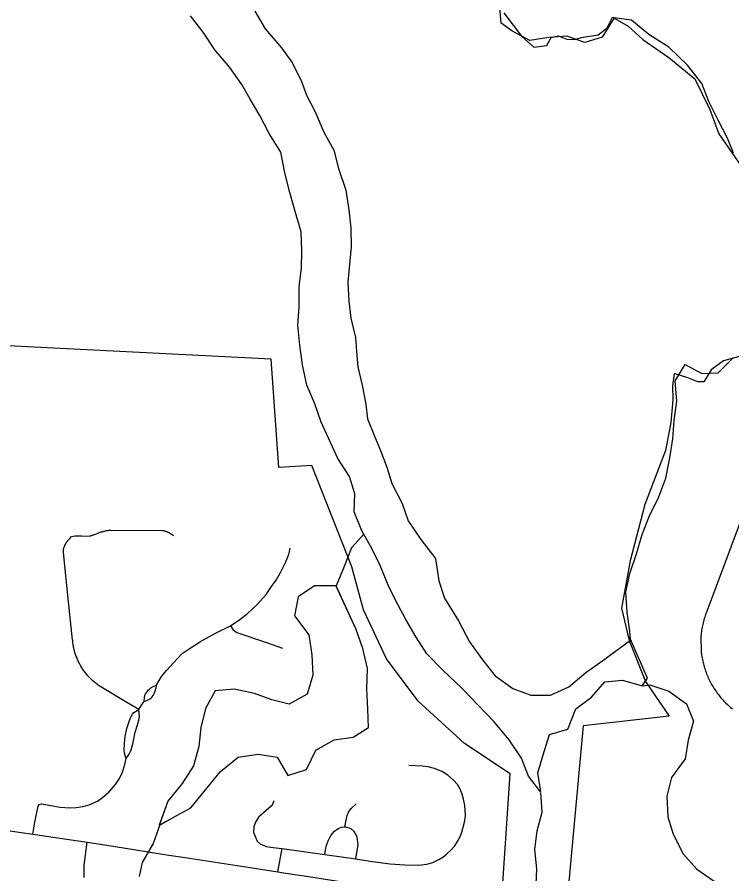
# Model space of a CAD drawing. Extents: x 0 to 34, y 0 to 22.
# Drawn here: x 5.5847 to 5.8263, y 15.6766 to 15.9664 of the extents above; entities that cross this region are included whole.
import ezdxf

# ---------------------------------------------------------------- set-up
doc = ezdxf.new("R2010")
doc.units = 0
for name, color, linetype in [('GM_X_Corporation', 7, 'Continuous'), ('GM_X_Major_Lake', 7, 'Continuous'), ('GM_X_Major_River', 7, 'Continuous'), ('GM_X_Minor_Lake', 7, 'Continuous'), ('GM_X_Minor_River', 7, 'Continuous'), ('GM_X_State_Route', 7, 'Continuous'), ('GM_X_Township_Road', 7, 'Continuous')]:
    doc.layers.add(name, color=color, linetype=linetype)

msp = doc.modelspace()

# ---------------------------------------------------------------- linework, layer by layer
at = {"layer": 'GM_X_Corporation'}
for points in [[(5.7492, 15.96783), (5.75514, 15.95992), (5.75934, 15.95617), (5.76369, 15.95678), (5.76518, 15.95946), (5.76763, 15.96006), (5.77048, 15.95894), (5.77294, 15.95878), (5.77596, 15.95957), (5.78106, 15.96039), (5.78407, 15.9627), (5.78593, 15.96632), (5.79125, 15.96334), (5.79622, 15.95884), (5.80499, 15.95267), (5.81376, 15.94555), (5.81878, 15.93517), (5.82189, 15.92685), (5.83245, 15.91159)], [(5.7483, 15.66518), (5.75135, 15.71048), (5.73592, 15.72076), (5.72026, 15.73502), (5.70952, 15.74933), (5.70179, 15.76595), (5.69786, 15.78052), (5.68428, 15.81473), (5.67312, 15.81404), (5.67049, 15.85065), (5.5815, 15.85521)], [(5.83378, 15.85295), (5.8234, 15.85018), (5.81927, 15.8471), (5.81685, 15.84309), (5.81477, 15.84307), (5.81135, 15.84436), (5.80679, 15.84583), (5.80626, 15.84165), (5.80631, 15.83691), (5.80563, 15.82931), (5.80383, 15.8198), (5.79682, 15.8015), (5.79189, 15.78247), (5.78902, 15.7665), (5.79159, 15.75551), (5.79703, 15.74172), (5.80509, 15.73003), (5.77598, 15.72669), (5.77009, 15.6618)]]:
    msp.add_lwpolyline(points, dxfattribs=at)
at = {"layer": 'GM_X_Major_Lake'}
for points in [[(5.7519, 15.96175), (5.74827, 15.96434), (5.74777, 15.97097)], [(5.66498, 15.96837), (5.66849, 15.96237), (5.67408, 15.95601), (5.67758, 15.95114), (5.68071, 15.94493), (5.6825, 15.94003), (5.68544, 15.93439), (5.68839, 15.92742), (5.69172, 15.92141), (5.69334, 15.91518), (5.69574, 15.90782), (5.6968, 15.9012), (5.69747, 15.89514), (5.69759, 15.88869), (5.6971, 15.88394), (5.69647, 15.87672), (5.69678, 15.87027), (5.69744, 15.86459), (5.69907, 15.85798), (5.69935, 15.85324), (5.69981, 15.84812), (5.70125, 15.84189), (5.70249, 15.83546), (5.70315, 15.83054), (5.70552, 15.8247), (5.7075, 15.8198)], [(5.82677, 15.92037), (5.82479, 15.92546), (5.82166, 15.93148), (5.81852, 15.93787), (5.81614, 15.9439), (5.81131, 15.95008), (5.80496, 15.95623), (5.79826, 15.96047), (5.79231, 15.9653), (5.78644, 15.96615), (5.78239, 15.95962), (5.77656, 15.95782), (5.77047, 15.95998), (5.76443, 15.9595), (5.75801, 15.95844), (5.7519, 15.96175)], [(5.82677, 15.92037), (5.82479, 15.92546), (5.82166, 15.93148), (5.81852, 15.93787), (5.81614, 15.9439), (5.81131, 15.95008), (5.80496, 15.95623), (5.79826, 15.96047), (5.79231, 15.9653), (5.78644, 15.96615), (5.78239, 15.95962), (5.77656, 15.95782), (5.77047, 15.95998), (5.76443, 15.9595), (5.75801, 15.95844), (5.7519, 15.96175)], [(5.79205, 15.75571), (5.79179, 15.75867), (5.79092, 15.7651), (5.79042, 15.77192), (5.79183, 15.77821), (5.79398, 15.78489), (5.79594, 15.79138), (5.7983, 15.79749), (5.80158, 15.80419), (5.80393, 15.81049), (5.80532, 15.81734), (5.80634, 15.82381), (5.8068, 15.83008), (5.80763, 15.83655), (5.80713, 15.84337), (5.81044, 15.84893), (5.81617, 15.84581), (5.82165, 15.84609), (5.82667, 15.85111)], [(5.79203, 15.75601), (5.79179, 15.75867), (5.79092, 15.7651), (5.79042, 15.77192), (5.79183, 15.77821), (5.79398, 15.78489), (5.79594, 15.79138), (5.7983, 15.79749), (5.80158, 15.80419), (5.80393, 15.81049), (5.80532, 15.81734), (5.80634, 15.82381), (5.8068, 15.83008), (5.80763, 15.83655), (5.80713, 15.84337), (5.81044, 15.84893), (5.81617, 15.84581), (5.82165, 15.84609), (5.82667, 15.85111)], [(5.7075, 15.8198), (5.70968, 15.81414), (5.71129, 15.80867), (5.71481, 15.8019), (5.71681, 15.79605), (5.72108, 15.78968), (5.72611, 15.78332), (5.72719, 15.77575), (5.72918, 15.7699), (5.73386, 15.7622), (5.73758, 15.75506), (5.74203, 15.74906), (5.74629, 15.74364), (5.75223, 15.73938), (5.75832, 15.73702), (5.76494, 15.73713), (5.77113, 15.7399), (5.7769, 15.74474), (5.7827, 15.74883), (5.79205, 15.75571)], [(5.7075, 15.8198), (5.70968, 15.81414), (5.71129, 15.80867), (5.71481, 15.8019), (5.71681, 15.79605), (5.72108, 15.78968), (5.72611, 15.78332), (5.72719, 15.77575), (5.72918, 15.7699), (5.73386, 15.7622), (5.73758, 15.75506), (5.74203, 15.74906), (5.74629, 15.74364), (5.75223, 15.73938), (5.75832, 15.73702), (5.76494, 15.73713), (5.77113, 15.7399), (5.7769, 15.74474), (5.7827, 15.74883), (5.79199, 15.75566)]]:
    msp.add_lwpolyline(points, dxfattribs=at)
at = {"layer": 'GM_X_Major_River'}
for points in [[(5.76164, 15.70433), (5.75755, 15.70974), (5.75514, 15.71575), (5.75103, 15.72192), (5.74597, 15.72807), (5.74035, 15.73382), (5.73493, 15.73957), (5.72855, 15.7455), (5.72313, 15.75106), (5.7196, 15.75668), (5.71605, 15.76267), (5.71349, 15.76754), (5.71032, 15.77373), (5.70751, 15.78068), (5.70454, 15.78669), (5.70118, 15.79268), (5.69858, 15.79907), (5.69882, 15.80515), (5.69698, 15.81099), (5.69306, 15.81716), (5.69007, 15.82373), (5.68748, 15.82936), (5.68526, 15.83557), (5.68265, 15.84196), (5.68117, 15.84876), (5.68027, 15.85538), (5.67954, 15.8622), (5.67997, 15.86828), (5.68, 15.87511), (5.6808, 15.88158), (5.68086, 15.88727), (5.68071, 15.89372), (5.67866, 15.90069), (5.67681, 15.9071), (5.67515, 15.91371), (5.67385, 15.9207), (5.66992, 15.92706), (5.66676, 15.93306), (5.66342, 15.93867), (5.66066, 15.94354), (5.65655, 15.94933), (5.6515, 15.95528), (5.64758, 15.96126), (5.64329, 15.96686)], [(5.76009, 15.67318), (5.76035, 15.67831), (5.75963, 15.68493), (5.76043, 15.69121), (5.76218, 15.69751), (5.76165, 15.70421)]]:
    msp.add_lwpolyline(points, dxfattribs=at)
at = {"layer": 'GM_X_Minor_Lake'}
for points in [[(5.63265, 15.69303), (5.63725, 15.69561), (5.64343, 15.69895), (5.65343, 15.71127), (5.65939, 15.71611), (5.66618, 15.71718), (5.67263, 15.71616), (5.67615, 15.70996), (5.68254, 15.71197), (5.68564, 15.71847), (5.69182, 15.722), (5.69824, 15.72287), (5.70347, 15.72619), (5.70317, 15.73244), (5.70287, 15.73927), (5.70312, 15.7461), (5.70149, 15.7529), (5.6993, 15.75932), (5.69248, 15.77407)], [(5.69248, 15.77407), (5.68523, 15.77406), (5.67962, 15.77035), (5.67841, 15.76388), (5.68325, 15.75752), (5.68432, 15.7507), (5.68463, 15.74388), (5.68266, 15.73739), (5.67667, 15.73406), (5.67078, 15.73548), (5.66488, 15.73765), (5.65805, 15.73905), (5.65162, 15.73855), (5.64832, 15.73262), (5.64674, 15.72614), (5.64609, 15.71967), (5.64431, 15.71319), (5.64045, 15.70724), (5.63564, 15.70128), (5.63265, 15.69303)], [(5.69253, 15.77407), (5.68523, 15.77406), (5.67962, 15.77035), (5.67841, 15.76388), (5.68325, 15.75752), (5.68432, 15.7507), (5.68463, 15.74388), (5.68266, 15.73739), (5.67667, 15.73406), (5.67078, 15.73548), (5.66488, 15.73765), (5.65805, 15.73905), (5.65162, 15.73855), (5.64832, 15.73262), (5.64674, 15.72614), (5.64609, 15.71967), (5.64431, 15.71319), (5.64045, 15.70724), (5.63564, 15.70128), (5.63269, 15.69313)], [(5.63294, 15.69319), (5.63725, 15.69561), (5.64343, 15.69895), (5.65343, 15.71127), (5.65939, 15.71611), (5.66618, 15.71718), (5.67263, 15.71616), (5.67615, 15.70996), (5.68254, 15.71197), (5.68564, 15.71847), (5.69182, 15.722), (5.69824, 15.72287), (5.70347, 15.72619), (5.70317, 15.73244), (5.70287, 15.73927), (5.70312, 15.7461), (5.70149, 15.7529), (5.6993, 15.75932), (5.69245, 15.77414)]]:
    msp.add_lwpolyline(points, dxfattribs=at)
at = {"layer": 'GM_X_Minor_River'}
for points in [[(5.70184, 15.79154), (5.69772, 15.78691), (5.69522, 15.78059), (5.69253, 15.77407)], [(5.70178, 15.79158), (5.7018, 15.7916)], [(5.79599, 15.74023), (5.79774, 15.74283), (5.79498, 15.74924), (5.79203, 15.75601)], [(5.76169, 15.70455), (5.76074, 15.71076), (5.76249, 15.71687), (5.7646, 15.72375), (5.7708, 15.72561), (5.77348, 15.7325), (5.77887, 15.73642), (5.78329, 15.74164), (5.78933, 15.74216), (5.79599, 15.74023)], [(5.79599, 15.74023), (5.79854, 15.74057), (5.80501, 15.73841), (5.81095, 15.73415), (5.81332, 15.72831), (5.81154, 15.72183), (5.81052, 15.71555), (5.8059, 15.7092), (5.80431, 15.70291), (5.80462, 15.6959), (5.80643, 15.69005), (5.80976, 15.68347), (5.81439, 15.67824), (5.82032, 15.67417), (5.82677, 15.67314)], [(5.63294, 15.69319), (5.63062, 15.68687), (5.62699, 15.68053), (5.62596, 15.67576)]]:
    msp.add_lwpolyline(points, dxfattribs=at)
at = {"layer": 'GM_X_State_Route'}
for points in [[(5.44836, 15.71228), (5.46243, 15.71002), (5.47663, 15.70775), (5.49841, 15.70413), (5.51292, 15.70191), (5.52136, 15.70062), (5.52917, 15.69946), (5.54041, 15.69779), (5.54562, 15.69698), (5.55124, 15.6961), (5.58527, 15.6908), (5.58999, 15.69011)], [(5.58999, 15.69011), (5.60837, 15.68735), (5.61429, 15.68641)], [(5.61429, 15.68641), (5.63601, 15.68297), (5.6415, 15.68213), (5.66495, 15.67853), (5.67275, 15.67736), (5.67474, 15.67703), (5.68175, 15.67595), (5.70038, 15.6731), (5.7252, 15.66929), (5.7332, 15.66806), (5.75039, 15.66562)]]:
    msp.add_lwpolyline(points, dxfattribs=at)
at = {"layer": 'GM_X_Township_Road'}
msp.add_line((5.67275, 15.67736), (5.67423, 15.68524), dxfattribs=at)
for points in [[(5.83257, 15.80493), (5.81757, 15.76484), (5.8174, 15.76437), (5.81723, 15.7639), (5.81708, 15.76343), (5.81693, 15.76295), (5.81679, 15.76247), (5.81666, 15.76199), (5.81654, 15.7615), (5.81643, 15.76102), (5.81632, 15.76053), (5.81623, 15.76004), (5.81614, 15.75954), (5.81606, 15.75905), (5.81599, 15.75856), (5.81593, 15.75806), (5.81587, 15.75756), (5.81583, 15.75707), (5.8158, 15.75657), (5.81587, 15.75208), (5.81592, 15.75158), (5.81598, 15.75108), (5.81605, 15.75059), (5.81613, 15.7501), (5.81621, 15.7496), (5.81631, 15.74911), (5.81641, 15.74862), (5.81652, 15.74814), (5.81664, 15.74765), (5.81677, 15.74717), (5.81691, 15.74669), (5.81705, 15.74621), (5.8172, 15.74573), (5.81737, 15.74526), (5.81754, 15.74479), (5.81772, 15.74433), (5.8179, 15.74386), (5.8181, 15.7434), (5.8183, 15.74295), (5.81851, 15.74249), (5.81873, 15.74204), (5.81895, 15.7416), (5.81919, 15.74116), (5.81943, 15.74072), (5.81968, 15.74028), (5.81994, 15.73986), (5.8202, 15.73943), (5.82047, 15.73901), (5.82075, 15.7386), (5.82104, 15.73819), (5.82133, 15.73778), (5.82163, 15.73739), (5.82194, 15.73699), (5.82225, 15.7366), (5.82257, 15.73622), (5.8229, 15.73584), (5.82323, 15.73547), (5.82357, 15.7351), (5.82392, 15.73474), (5.82427, 15.73439), (5.82463, 15.73404), (5.82499, 15.7337), (5.82537, 15.73337), (5.82574, 15.73304), (5.82647, 15.73244)], [(5.62585, 15.73226), (5.62179, 15.73454), (5.61302, 15.73986), (5.61271, 15.74006), (5.61241, 15.74027), (5.61211, 15.74047), (5.61182, 15.74069), (5.61152, 15.74091), (5.61124, 15.74113), (5.61096, 15.74136), (5.61068, 15.74159), (5.6104, 15.74183), (5.61013, 15.74207), (5.60986, 15.74232), (5.6096, 15.74257), (5.60934, 15.74283), (5.60909, 15.74309), (5.60884, 15.74336), (5.6086, 15.74363), (5.60836, 15.7439), (5.60813, 15.74418), (5.6079, 15.74446), (5.60767, 15.74475), (5.60745, 15.74504), (5.60724, 15.74534), (5.60703, 15.74563), (5.60682, 15.74593), (5.60663, 15.74624), (5.60643, 15.74655), (5.60625, 15.74686), (5.60606, 15.74718), (5.60589, 15.74749), (5.60571, 15.74781), (5.60555, 15.74814), (5.60539, 15.74846), (5.60524, 15.74879), (5.60509, 15.74913), (5.60494, 15.74946), (5.60481, 15.7498), (5.60468, 15.75014), (5.60455, 15.75048), (5.60443, 15.75082), (5.60432, 15.75117), (5.60421, 15.75152), (5.60411, 15.75187), (5.60402, 15.75222), (5.60393, 15.75257), (5.60385, 15.75293), (5.60377, 15.75328), (5.6037, 15.75364), (5.60364, 15.754), (5.60358, 15.75436), (5.60353, 15.75472), (5.60348, 15.75508), (5.60345, 15.75544), (5.60341, 15.7558), (5.60201, 15.76865), (5.60035, 15.78532), (5.60036, 15.78652), (5.60041, 15.78666), (5.60045, 15.7868), (5.6005, 15.78694), (5.60055, 15.78708), (5.6006, 15.78722), (5.60066, 15.78736), (5.60072, 15.7875), (5.60078, 15.78763), (5.60084, 15.78777), (5.60091, 15.7879), (5.60097, 15.78804), (5.60104, 15.78817), (5.60111, 15.7883), (5.60119, 15.78843), (5.60127, 15.78856), (5.60134, 15.78868), (5.60142, 15.78881), (5.60151, 15.78893), (5.60159, 15.78905), (5.60168, 15.78917), (5.60177, 15.78929), (5.60186, 15.78941), (5.60195, 15.78952), (5.60205, 15.78964), (5.60215, 15.78975), (5.60224, 15.78986), (5.60234, 15.78997), (5.60245, 15.79008), (5.60311, 15.79069), (5.60367, 15.7909), (5.60425, 15.79097), (5.60488, 15.791), (5.60644, 15.79094), (5.60782, 15.79087), (5.6092, 15.79093), (5.60937, 15.79097), (5.60954, 15.79101), (5.60971, 15.79105), (5.60987, 15.7911), (5.61004, 15.79115), (5.61021, 15.7912), (5.61037, 15.79125), (5.61053, 15.79131), (5.6107, 15.79137), (5.61086, 15.79144), (5.61115, 15.79156), (5.61169, 15.79179), (5.61197, 15.7919), (5.61225, 15.792), (5.61253, 15.7921), (5.6128, 15.79219), (5.61309, 15.79228), (5.61337, 15.79236), (5.61366, 15.79245), (5.61394, 15.79252), (5.61423, 15.79259), (5.61452, 15.79265), (5.61481, 15.79271), (5.6151, 15.79277), (5.61539, 15.79281), (5.61568, 15.79286), (5.61597, 15.7929), (5.61627, 15.79293), (5.63389, 15.79279), (5.63405, 15.79276), (5.6342, 15.79272), (5.63436, 15.79268), (5.63452, 15.79263), (5.63468, 15.79259), (5.63483, 15.79254), (5.63499, 15.79248), (5.63514, 15.79243), (5.63529, 15.79237), (5.63544, 15.79231), (5.63559, 15.79224), (5.63574, 15.79217), (5.63589, 15.79211), (5.63603, 15.79204), (5.63618, 15.79196), (5.63632, 15.79188), (5.63647, 15.7918), (5.63753, 15.79104)], [(5.65679, 15.76052), (5.65994, 15.7627), (5.66257, 15.7647), (5.66588, 15.76787), (5.6688, 15.77113), (5.6707, 15.77381), (5.6722, 15.77598), (5.67364, 15.77834), (5.67443, 15.77989), (5.6754, 15.78196), (5.67621, 15.78387), (5.67652, 15.78481), (5.67675, 15.78569), (5.67696, 15.78679)], [(5.63189, 15.74067), (5.63347, 15.74338), (5.63525, 15.74557), (5.63738, 15.74795), (5.64048, 15.75113), (5.64346, 15.75316), (5.64663, 15.75523), (5.65175, 15.75805), (5.65679, 15.76052)], [(5.65679, 15.76052), (5.65774, 15.75913), (5.65898, 15.75823), (5.6693, 15.75473), (5.67438, 15.753)], [(5.62763, 15.73494), (5.62946, 15.73568), (5.62966, 15.73578), (5.62992, 15.73596), (5.63011, 15.73616), (5.63035, 15.7365), (5.63063, 15.73694), (5.63116, 15.73789), (5.63139, 15.73852), (5.63163, 15.7395), (5.63189, 15.74067)], [(5.62763, 15.73494), (5.62771, 15.73625), (5.62779, 15.73685), (5.62785, 15.73708), (5.62794, 15.73731), (5.6281, 15.73758), (5.62858, 15.7382), (5.62909, 15.73884), (5.62941, 15.73915), (5.62991, 15.73954), (5.63071, 15.73998), (5.63141, 15.74039), (5.63189, 15.74067)], [(5.62585, 15.73226), (5.62694, 15.73403), (5.62763, 15.73494)], [(5.62153, 15.71566), (5.62147, 15.71586), (5.62095, 15.71751), (5.62085, 15.71821), (5.62093, 15.72073), (5.6212, 15.72314), (5.62173, 15.72578), (5.6229, 15.72913), (5.62319, 15.72986), (5.62369, 15.73062), (5.62414, 15.73118), (5.62585, 15.73226)], [(5.62153, 15.71566), (5.62257, 15.71718), (5.62298, 15.71797), (5.62321, 15.71855), (5.62388, 15.72107), (5.62461, 15.72453), (5.62539, 15.72702), (5.62584, 15.72864), (5.62605, 15.72983), (5.62585, 15.73226)], [(5.62044, 15.71143), (5.62108, 15.7136), (5.62153, 15.71566)], [(5.67148, 15.70132), (5.67099, 15.70005), (5.67054, 15.69952), (5.66631, 15.69587), (5.66521, 15.69414), (5.66467, 15.6925), (5.66463, 15.69062), (5.66521, 15.68906), (5.66578, 15.6877), (5.66685, 15.68676), (5.66886, 15.68595), (5.67124, 15.68561), (5.67423, 15.68524), (5.68874, 15.68314), (5.69919, 15.68174), (5.70399, 15.6809), (5.70823, 15.6804), (5.7108, 15.68007), (5.71578, 15.6797), (5.72033, 15.67959), (5.72321, 15.67987), (5.72524, 15.68051), (5.72727, 15.68149), (5.72853, 15.6823), (5.72998, 15.68337), (5.73127, 15.68463), (5.7326, 15.68614), (5.73349, 15.68762), (5.73438, 15.68928), (5.735, 15.69079), (5.73549, 15.69239), (5.73586, 15.69408), (5.73611, 15.69536), (5.73622, 15.6965), (5.73601, 15.69977), (5.73561, 15.70192), (5.73515, 15.70359), (5.73444, 15.70525), (5.73349, 15.70685), (5.73214, 15.70836), (5.73023, 15.70999), (5.72825, 15.71125), (5.72574, 15.71232), (5.72361, 15.71287), (5.72175, 15.71308), (5.71703, 15.71325)], [(5.59215, 15.70012), (5.59288, 15.7003), (5.59923, 15.6992), (5.60248, 15.69898), (5.6046, 15.69909), (5.60694, 15.69946), (5.60899, 15.69997), (5.6118, 15.70128), (5.61352, 15.70248), (5.61569, 15.70432), (5.61788, 15.70689), (5.6193, 15.70889), (5.62032, 15.711), (5.62044, 15.71143)], [(5.58999, 15.69011), (5.59061, 15.69413), (5.59174, 15.69951), (5.59215, 15.70012)], [(5.68874, 15.68314), (5.68917, 15.686), (5.68976, 15.68785), (5.69074, 15.68963), (5.692, 15.69105), (5.6932, 15.69197), (5.69431, 15.69249), (5.69548, 15.69258), (5.69586, 15.69479), (5.69627, 15.69641), (5.6968, 15.69772), (5.69754, 15.69876), (5.69923, 15.70028)], [(5.69919, 15.68174), (5.69994, 15.68659), (5.69966, 15.68911), (5.6992, 15.69009), (5.69859, 15.69092), (5.69757, 15.69188), (5.69548, 15.69258)], [(5.60737, 15.67537), (5.6073, 15.67763), (5.60737, 15.67951), (5.60837, 15.68735)]]:
    msp.add_lwpolyline(points, dxfattribs=at)

doc.saveas('drawing.dxf')
